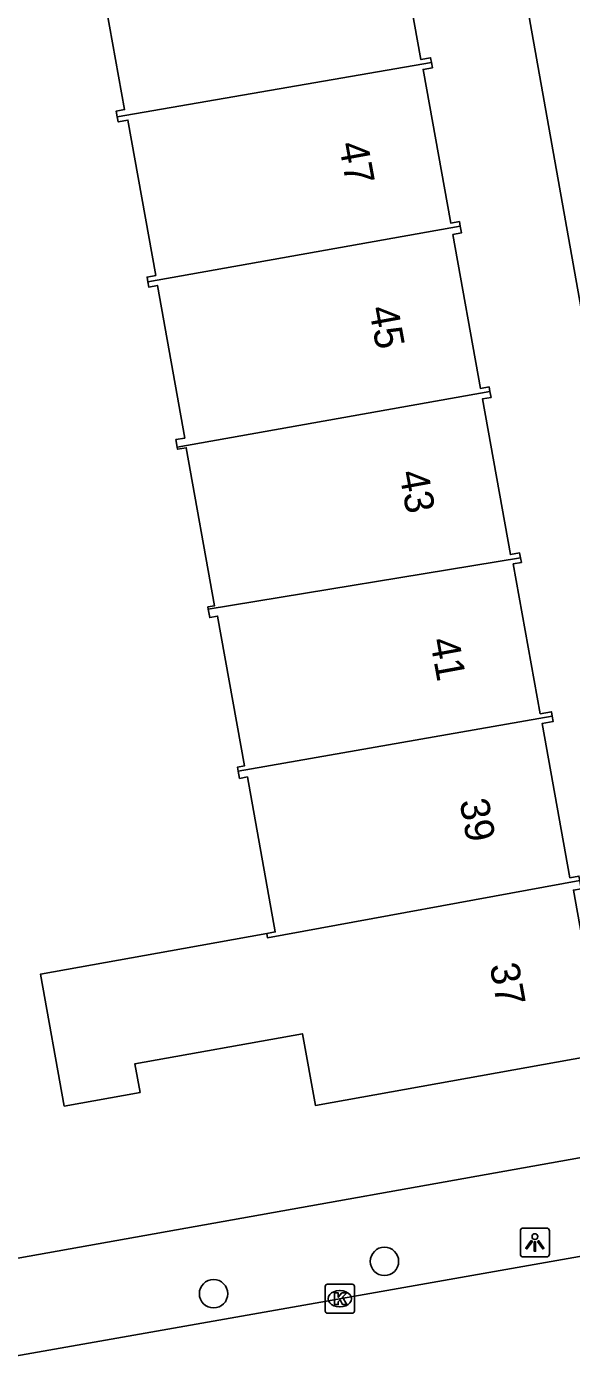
# Model space of a CAD drawing. Extents: x 157793 to 159380, y 380882 to 382313.
# Drawn here: x 158314 to 158332.75, y 381375.91 to 381421.49 of the extents above; entities that cross this region are included whole.
import ezdxf

# ---------------------------------------------------------------- set-up
doc = ezdxf.new("R2010")
doc.units = 0
for name, color, linetype in [('IMGEO_Boom', 7, 'Continuous'), ('IMGEO_Kolk', 7, 'Continuous'), ('IMGEO_Lichtpunt', 7, 'Continuous'), ('IMGEO_Pand', 7, 'Continuous'), ('IMGEO_Pand_nummerreeks', 7, 'Continuous'), ('IMGEO_Rijbaan_lokaal_open', 7, 'Continuous'), ('IMGEO_Voetpad_open', 7, 'Continuous')]:
    doc.layers.add(name, color=color, linetype=linetype)

msp = doc.modelspace()

# ---------------------------------------------------------------- linework, layer by layer
at = {"layer": 'IMGEO_Boom'}
for centre in [(158326.316, 381379.009), (158320.435, 381377.897)]:
    msp.add_circle(centre, 0.489, dxfattribs=at)
at = {"layer": 'IMGEO_Kolk'}
for p, q in [((158324.28, 381377.298), (158324.28, 381378.15)), ((158324.355, 381378.224), (158325.207, 381378.224)), ((158325.281, 381378.15), (158325.281, 381377.298)), ((158324.768, 381378.004), (158324.793, 381378.004)), ((158324.791, 381377.444), (158324.766, 381377.444)), ((158325.207, 381377.224), (158324.355, 381377.224))]:
    msp.add_line(p, q, dxfattribs=at)
for points in [[(158324.28, 381377.298), (158324.28, 381378.15)], [(158324.355, 381378.224), (158325.207, 381378.224)], [(158325.281, 381378.15), (158325.281, 381377.298)], [(158324.601, 381377.924), (158324.724, 381377.924), (158324.724, 381377.773), (158324.854, 381377.924), (158325.018, 381377.924), (158324.872, 381377.773), (158325.025, 381377.524), (158324.873, 381377.524), (158324.788, 381377.688), (158324.724, 381377.621), (158324.724, 381377.524), (158324.601, 381377.524), (158324.601, 381377.924)], [(158325.207, 381377.224), (158324.355, 381377.224)]]:
    msp.add_lwpolyline(points, dxfattribs=at)
for centre, start, end in [((158324.357, 381378.148), 91.552, 178.448), ((158324.357, 381378.148), 91.552, 178.448), ((158325.205, 381378.148), 1.552, 88.448), ((158325.205, 381378.148), 1.552, 88.448), ((158324.357, 381377.3), 181.552, 268.448), ((158324.357, 381377.3), 181.552, 268.448), ((158325.205, 381377.3), 271.552, 358.448), ((158325.205, 381377.3), 271.552, 358.448)]:
    msp.add_arc(centre, 0.0765, start, end, dxfattribs=at)
for centre, major_axis, ratio, start_param, end_param in [((158324.767, 381377.724), (-0.387, 0.002), 0.722429, 4.712389, 7.853982), ((158324.792, 381377.724), (-0.39, 0.002), 0.717154, 1.570796, 4.712389)]:
    msp.add_ellipse(centre, major_axis=major_axis, ratio=ratio, start_param=start_param, end_param=end_param, dxfattribs=at)
at = {"layer": 'IMGEO_Lichtpunt'}
for p, q in [((158330.994, 381380.063), (158330.994, 381379.256)), ((158330.994, 381380.063), (158330.994, 381379.256)), ((158331.896, 381380.158), (158331.088, 381380.158)), ((158331.896, 381380.158), (158331.088, 381380.158)), ((158331.99, 381379.256), (158331.99, 381380.063)), ((158331.99, 381379.256), (158331.99, 381380.063)), ((158331.088, 381379.162), (158331.896, 381379.162)), ((158331.088, 381379.162), (158331.896, 381379.162))]:
    msp.add_line(p, q, dxfattribs=at)
for points in [[(158331.368, 381379.727), (158331.407, 381379.699), (158331.219, 381379.437), (158331.181, 381379.464), (158331.368, 381379.727)], [(158331.47, 381379.679), (158331.517, 381379.679), (158331.517, 381379.357), (158331.47, 381379.357), (158331.47, 381379.679)], [(158331.58, 381379.699), (158331.618, 381379.726), (158331.805, 381379.464), (158331.766, 381379.436), (158331.58, 381379.699)]]:
    msp.add_lwpolyline(points, dxfattribs=at)
msp.add_circle((158331.493, 381379.861), 0.0994, dxfattribs=at)
for centre, start, end in [((158331.088, 381380.063), 90, 180), ((158331.088, 381380.063), 90, 180), ((158331.896, 381380.063), 0, 90), ((158331.896, 381380.063), 0, 90), ((158331.088, 381379.256), 180, 270), ((158331.088, 381379.256), 180, 270), ((158331.896, 381379.256), 270, 0), ((158331.896, 381379.256), 270, 360)]:
    msp.add_arc(centre, 0.0946, start, end, dxfattribs=at)
at = {"layer": 'IMGEO_Pand'}
for points in [[(158327.932, 381420.257), (158327.904, 381420.417), (158327.573, 381420.358), (158326.633, 381425.593), (158326.92, 381425.644), (158326.887, 381425.827)], [(158316.077, 381423.959), (158316.115, 381423.749), (158316.447, 381423.809), (158317.375, 381418.639), (158317.086, 381418.587), (158317.123, 381418.382)], [(158317.123, 381418.382), (158327.932, 381420.257)], [(158328.925, 381414.627), (158328.897, 381414.783), (158328.596, 381414.729), (158327.647, 381420.021), (158327.964, 381420.078), (158327.932, 381420.257)], [(158317.123, 381418.382), (158317.153, 381418.213), (158317.489, 381418.273), (158318.448, 381412.929), (158318.145, 381412.875), (158318.175, 381412.707)], [(158318.175, 381412.707), (158328.925, 381414.627)], [(158328.925, 381414.627), (158328.967, 381414.391), (158328.671, 381414.338), (158329.621, 381409.042), (158329.919, 381409.096), (158329.948, 381408.937)], [(158319.187, 381407.024), (158319.141, 381407.282), (158319.444, 381407.337), (158318.502, 381412.585), (158318.207, 381412.532), (158318.175, 381412.707)], [(158329.948, 381408.937), (158319.187, 381407.024)], [(158329.948, 381408.937), (158329.984, 381408.735), (158329.687, 381408.682), (158330.648, 381403.326), (158330.969, 381403.384), (158331, 381403.211)], [(158320.255, 381401.451), (158320.242, 381401.524), (158320.471, 381401.565), (158319.496, 381407.002), (158319.2, 381406.949), (158319.187, 381407.024)], [(158320.255, 381401.451), (158331, 381403.211)], [(158331, 381403.211), (158331.028, 381403.057), (158330.749, 381403.007), (158331.675, 381397.85), (158332.064, 381397.919), (158332.092, 381397.763)], [(158321.286, 381395.872), (158321.26, 381396.015), (158321.495, 381396.057), (158320.571, 381401.208), (158320.307, 381401.16), (158320.255, 381401.451)], [(158332.092, 381397.763), (158321.286, 381395.872)], [(158333.038, 381392.108), (158333.01, 381392.263), (158332.698, 381392.207), (158331.745, 381397.517), (158332.124, 381397.585), (158332.092, 381397.763)], [(158321.286, 381395.872), (158321.33, 381395.626), (158321.603, 381395.675), (158322.559, 381390.345), (158322.264, 381390.292)], [(158333.038, 381392.108), (158333.088, 381391.83), (158332.817, 381391.782), (158333.828, 381386.148), (158323.938, 381384.373), (158323.495, 381386.843), (158317.727, 381385.808), (158317.904, 381384.821), (158315.297, 381384.353), (158314.481, 381388.896), (158319.403, 381389.779), (158322.264, 381390.292)], [(158322.264, 381390.292), (158322.291, 381390.146), (158333.038, 381392.108)]]:
    msp.add_lwpolyline(points, dxfattribs=at)
at = {"layer": 'IMGEO_Rijbaan_lokaal_open'}
msp.add_lwpolyline([(158310.078, 381375.134), (158338.683, 381380.173)], dxfattribs=at)
at = {"layer": 'IMGEO_Voetpad_open'}
for points in [[(158338.102, 381383.483), (158335.126, 381400.425), (158333.81, 381407.731), (158331.077, 381423.054), (158329.812, 381429.85), (158328.448, 381437.436), (158323.416, 381447.554)], [(158338.102, 381383.483), (158313.449, 381379.074)]]:
    msp.add_lwpolyline(points, dxfattribs=at)

# ---------------------------------------------------------------- texts
at = {"layer": 'IMGEO_Pand_nummerreeks'}
for s, rotation, p in [('47', 280.4109, (158324.741, 381417.454)), ('45', 280.4109, (158325.78, 381411.802)), ('43', 280.4104, (158326.818, 381406.15)), ('41', 280.4109, (158327.877, 381400.387)), ('39', 280.4109, (158328.895, 381394.846)), ('37', 280.4109, (158329.934, 381389.194))]:
    msp.add_text(s, height=1, rotation=rotation, dxfattribs=at).set_placement(p)

doc.saveas('drawing.dxf')
